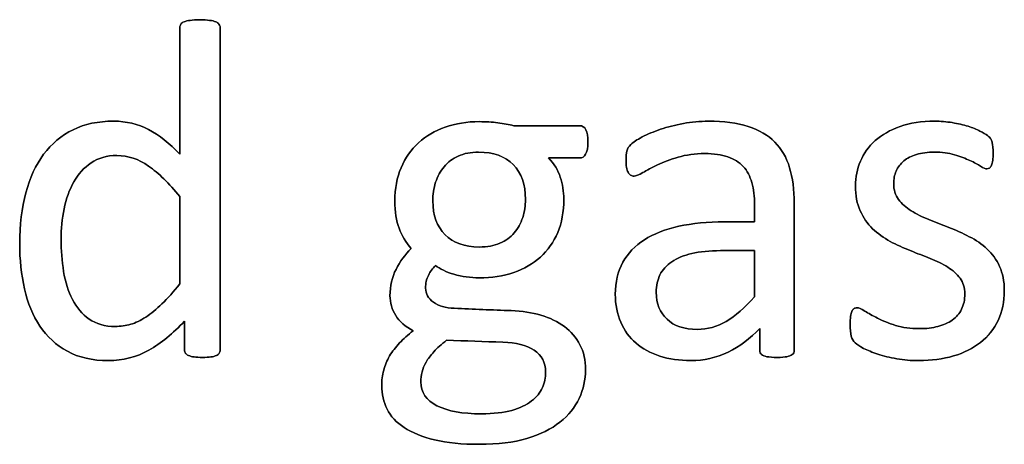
# Model space of a CAD drawing. Header units: inches. Extents: x 0 to 17820, y -10 to 12600.
# Tile 324 of 339: x 10974 to 11287, y 11338 to 11473. Entities that reach past the tile are written whole.
import ezdxf

# ---------------------------------------------------------------- set-up
doc = ezdxf.new("R2010")
doc.units = ezdxf.units.IN
doc.layers.add('1', color=7, linetype='Continuous', true_color=0xffffff)
doc.layers.add('254', color=7, linetype='Continuous', true_color=0xffffff)

msp = doc.modelspace()

# ---------------------------------------------------------------- linework, layer by layer
at = {"layer": '1', "color": 2, "linetype": 'Continuous', "lineweight": 25}
for points, knots in [([(11037.393, 11367.21), (11037.583, 11367.517), (11037.669, 11367.863), (11037.669, 11402.447), (11037.669, 11436.597), (11037.669, 11471.123), (11037.554, 11471.469), (11037.323, 11471.787), (11037.092, 11472.133), (11036.746, 11472.393), (11035.823, 11472.739), (11035.188, 11472.912), (11033.543, 11473.139), (11032.476, 11473.229), (11029.966, 11473.229), (11028.956, 11473.143), (11027.37, 11472.908), (11026.706, 11472.739), (11026.215, 11472.566), (11025.696, 11472.393), (11025.35, 11472.133), (11025.177, 11471.787), (11024.975, 11471.469), (11024.888, 11471.123), (11024.888, 11457.342), (11024.888, 11443.935), (11024.888, 11430.529), (11021.599, 11433.962), (11018.281, 11436.559), (11011.553, 11440.097), (11007.866, 11440.973), (10998.95, 11440.973), (10994.651, 11440.079), (10987.208, 11436.443), (10984.092, 11433.818), (10979.072, 11427.067), (10977.167, 11422.97), (10974.626, 11413.384), (10973.965, 11407.996), (10973.965, 11397.032), (10974.484, 11392.243), (10976.511, 11383.15), (10978.148, 11379.231), (10982.627, 11372.513), (10985.534, 11369.825), (10992.724, 11365.882), (10997.046, 11364.891), (11006.798, 11364.891), (11011.097, 11365.988), (11018.932, 11370.424), (11022.724, 11373.489), (11026.359, 11377.442), (11026.359, 11374.393), (11026.359, 11371.344), (11026.359, 11367.863), (11026.446, 11367.517), (11026.677, 11367.199), (11026.879, 11366.911), (11027.196, 11366.651), (11028.119, 11366.305), (11028.725, 11366.161), (11029.447, 11366.045), (11030.139, 11365.959), (11031.062, 11365.901), (11033.14, 11365.901), (11034.034, 11365.959), (11034.755, 11366.045), (11035.448, 11366.161), (11036.025, 11366.305), (11036.486, 11366.478), (11036.919, 11366.651), (11037.208, 11366.911), (11037.393, 11367.21)], [0, 0, 0, 0, 0.003963, 0.003963, 0.3166858, 0.3166858, 0.3201204, 0.3201204, 0.3201204, 0.3241569, 0.3241569, 0.3281934, 0.3281934, 0.3320933, 0.3320933, 0.3359046, 0.3359046, 0.3398541, 0.3398541, 0.3398541, 0.3437515, 0.3437515, 0.3437515, 0.3469479, 0.3469479, 0.4611976, 0.4611976, 0.4611976, 0.4980481, 0.4980481, 0.5352785, 0.5352785, 0.5802209, 0.5802209, 0.6251633, 0.6251633, 0.6701058, 0.6701058, 0.715116, 0.715116, 0.7531343, 0.7531343, 0.7914351, 0.7914351, 0.8293583, 0.8293583, 0.8676457, 0.8676457, 0.9028876, 0.9028876, 0.9380188, 0.9380188, 0.9380188, 0.9648678, 0.9648678, 0.9686792, 0.9686792, 0.9686792, 0.97231, 0.97231, 0.9759409, 0.9759409, 0.9759409, 0.9838227, 0.9838227, 0.9912785, 0.9912785, 0.9912785, 0.9965158, 0.9965158, 0.9965158, 1, 1, 1, 1]), ([(11153.878, 11430.475), (11154.374, 11431.279), (11154.605, 11432.577), (11154.605, 11436.126), (11154.403, 11437.396), (11153.971, 11438.261), (11153.509, 11439.098), (11152.874, 11439.531), (11145.027, 11439.531), (11138.044, 11439.531), (11131.062, 11439.531), (11129.475, 11439.935), (11127.773, 11440.252), (11124.138, 11440.713), (11122.176, 11440.829), (11116.175, 11440.829), (11112.568, 11440.252), (11105.958, 11437.953), (11103.105, 11436.299), (11098.415, 11431.957), (11096.556, 11429.346), (11095.228, 11426.201), (11093.872, 11423.085), (11093.209, 11419.536), (11093.209, 11412.208), (11093.67, 11409.323), (11095.507, 11404.559), (11096.786, 11402.427), (11098.373, 11400.523), (11096.469, 11398.561), (11094.882, 11396.368), (11093.613, 11393.887), (11092.314, 11391.435), (11091.68, 11388.636), (11091.68, 11383.27), (11092.286, 11381.164), (11094.688, 11377.274), (11096.556, 11375.653), (11099.066, 11374.355), (11097.421, 11373.085), (11095.979, 11371.787), (11094.709, 11370.488), (11093.469, 11369.161), (11092.401, 11367.805), (11090.728, 11364.92), (11090.093, 11363.42), (11089.689, 11361.833), (11089.256, 11360.217), (11089.054, 11358.602), (11089.054, 11354.216), (11089.631, 11351.764), (11091.893, 11347.182), (11093.699, 11345.243), (11098.72, 11341.954), (11101.951, 11340.656), (11109.799, 11338.752), (11114.559, 11338.29), (11125.927, 11338.29), (11130.976, 11338.896), (11139.485, 11341.443), (11142.978, 11343.137), (11148.446, 11347.511), (11150.508, 11350.033), (11153.174, 11355.769), (11153.855, 11358.804), (11153.855, 11365.007), (11153.249, 11367.661), (11150.883, 11372.22), (11149.239, 11374.153), (11145.066, 11377.282), (11142.545, 11378.48), (11136.806, 11380.162), (11133.659, 11380.644), (11124.194, 11380.962), (11118.166, 11381.26), (11109.366, 11381.625), (11107.144, 11382.26), (11103.836, 11384.64), (11102.99, 11386.097), (11102.99, 11389.444), (11103.278, 11390.8), (11103.884, 11391.983), (11104.461, 11393.166), (11105.211, 11394.205), (11106.134, 11395.128), (11107.519, 11394.003), (11109.481, 11393.079), (11114.559, 11391.579), (11117.242, 11391.204), (11124.08, 11391.204), (11127.715, 11391.781), (11134.268, 11394.023), (11137.121, 11395.647), (11141.869, 11399.932), (11143.699, 11402.514), (11146.281, 11408.653), (11146.931, 11412.208), (11146.931, 11418.613), (11146.556, 11420.95), (11145.113, 11425.393), (11143.872, 11427.442), (11142.084, 11429.288), (11145.392, 11429.288), (11148.7, 11429.288), (11152.759, 11429.288), (11153.393, 11429.692), (11153.878, 11430.475)], [0, 0, 0, 0, 0.0121239, 0.0121239, 0.0240522, 0.0240522, 0.0240522, 0.0314841, 0.0314841, 0.0914348, 0.0914348, 0.0914348, 0.1065725, 0.1065725, 0.1217101, 0.1217101, 0.1497044, 0.1497044, 0.1774817, 0.1774817, 0.205444, 0.205444, 0.205444, 0.2359314, 0.2359314, 0.2623837, 0.2623837, 0.2885587, 0.2885587, 0.2885587, 0.3121371, 0.3121371, 0.3121371, 0.3370868, 0.3370868, 0.355106, 0.355106, 0.372815, 0.372815, 0.372815, 0.3893631, 0.3893631, 0.3893631, 0.404121, 0.404121, 0.418879, 0.418879, 0.418879, 0.4330679, 0.4330679, 0.4554334, 0.4554334, 0.4780269, 0.4780269, 0.5006203, 0.5006203, 0.5232138, 0.5232138, 0.546506, 0.546506, 0.5699436, 0.5699436, 0.5932615, 0.5932615, 0.6167731, 0.6167731, 0.6392161, 0.6392161, 0.6616591, 0.6616591, 0.6843021, 0.6843021, 0.7071558, 0.7071558, 0.7473056, 0.7473056, 0.7657478, 0.7657478, 0.7844038, 0.7844038, 0.8000986, 0.8000986, 0.8000986, 0.8102039, 0.8102039, 0.8102039, 0.8272615, 0.8272615, 0.8443191, 0.8443191, 0.8685131, 0.8685131, 0.8925172, 0.8925172, 0.916683, 0.916683, 0.9405765, 0.9405765, 0.9548439, 0.9548439, 0.9691112, 0.9691112, 0.9691112, 0.9942907, 0.9942907, 1, 1, 1, 1]), ([(11219.574, 11366.831), (11219.983, 11367.142), (11220.185, 11367.603), (11220.185, 11383.779), (11220.185, 11399.35), (11220.185, 11419.219), (11219.695, 11422.97), (11217.733, 11429.432), (11216.175, 11432.145), (11214.04, 11434.337), (11211.876, 11436.501), (11209.048, 11438.175), (11202.066, 11440.425), (11197.854, 11440.973), (11190.208, 11440.973), (11187.554, 11440.742), (11182.333, 11439.756), (11179.908, 11439.156), (11175.523, 11437.655), (11173.561, 11436.847), (11170.179, 11435.07), (11168.973, 11434.28), (11168.281, 11433.587), (11167.589, 11432.924), (11167.156, 11432.231), (11166.81, 11430.731), (11166.723, 11429.721), (11166.723, 11427.673), (11166.752, 11426.98), (11166.978, 11425.681), (11167.127, 11425.162), (11167.589, 11424.355), (11167.877, 11424.037), (11168.166, 11423.835), (11168.483, 11423.633), (11168.829, 11423.518), (11169.868, 11423.518), (11170.791, 11423.893), (11173.33, 11425.393), (11174.888, 11426.201), (11178.639, 11427.99), (11180.803, 11428.827), (11185.8, 11430.279), (11188.593, 11430.673), (11194.651, 11430.673), (11197.104, 11430.327), (11201.111, 11428.933), (11202.73, 11427.932), (11205.241, 11425.192), (11206.163, 11423.489), (11206.711, 11421.441), (11207.288, 11419.392), (11207.577, 11417.026), (11207.577, 11412.573), (11207.577, 11410.775), (11207.577, 11408.977), (11204.394, 11408.977), (11201.21, 11408.977), (11192.632, 11408.977), (11187.785, 11408.515), (11179.187, 11406.611), (11175.523, 11405.197), (11169.579, 11401.389), (11167.3, 11398.994), (11164.114, 11393.259), (11163.318, 11389.877), (11163.318, 11382.635), (11163.896, 11379.663), (11166.214, 11374.446), (11167.819, 11372.22), (11171.974, 11368.642), (11174.484, 11367.257), (11177.456, 11366.334), (11180.399, 11365.382), (11183.688, 11364.891), (11191.478, 11364.891), (11195.43, 11365.786), (11202.84, 11369.404), (11206.221, 11371.902), (11209.25, 11375.134), (11209.25, 11372.825), (11209.25, 11370.517), (11209.25, 11367.603), (11209.424, 11367.142), (11209.799, 11366.824), (11210.145, 11366.507), (11210.722, 11366.276), (11212.31, 11365.993), (11213.376, 11365.901), (11216.117, 11365.901), (11217.156, 11365.988), (11218.598, 11366.276), (11219.147, 11366.507), (11219.574, 11366.831)], [0, 0, 0, 0, 0.0062907, 0.0062907, 0.1679526, 0.1679526, 0.2125868, 0.2125868, 0.257221, 0.257221, 0.257221, 0.2941122, 0.2941122, 0.3310034, 0.3310034, 0.3506219, 0.3506219, 0.3704508, 0.3704508, 0.3902798, 0.3902798, 0.4098458, 0.4098458, 0.4098458, 0.4185611, 0.4185611, 0.4272765, 0.4272765, 0.4326245, 0.4326245, 0.437747, 0.437747, 0.4428695, 0.4428695, 0.4428695, 0.4468565, 0.4468565, 0.4524383, 0.4524383, 0.4580201, 0.4580201, 0.463602, 0.463602, 0.4692612, 0.4692612, 0.474606, 0.474606, 0.48002, 0.48002, 0.4853165, 0.4853165, 0.4853165, 0.5053782, 0.5053782, 0.5189706, 0.5189706, 0.5189706, 0.5457097, 0.5457097, 0.5910288, 0.5910288, 0.6363479, 0.6363479, 0.681667, 0.681667, 0.7273363, 0.7273363, 0.766578, 0.766578, 0.8061842, 0.8061842, 0.8457904, 0.8457904, 0.8457904, 0.877393, 0.877393, 0.9135102, 0.9135102, 0.9492912, 0.9492912, 0.9492912, 0.9709919, 0.9709919, 0.9766884, 0.9766884, 0.9766884, 0.9826091, 0.9826091, 0.988325, 0.988325, 0.9941625, 0.9941625, 1, 1, 1, 1]), ([(11285.003, 11377.678), (11286.313, 11380.442), (11286.977, 11383.587), (11286.977, 11390.108), (11286.458, 11392.675), (11284.48, 11396.98), (11283.14, 11398.821), (11281.495, 11400.35), (11279.851, 11401.908), (11277.975, 11403.206), (11275.84, 11404.274), (11273.734, 11405.37), (11271.57, 11406.351), (11267.21, 11408.072), (11265.05, 11408.919), (11262.972, 11409.756), (11260.866, 11410.563), (11258.991, 11411.487), (11257.346, 11412.525), (11255.702, 11413.535), (11254.374, 11414.747), (11253.336, 11416.103), (11252.326, 11417.459), (11251.807, 11419.132), (11251.807, 11422.566), (11252.066, 11423.893), (11253.163, 11426.374), (11253.942, 11427.442), (11255.009, 11428.336), (11256.048, 11429.231), (11257.404, 11429.923), (11260.693, 11430.904), (11262.568, 11431.135), (11267.156, 11431.135), (11269.291, 11430.846), (11271.166, 11430.298), (11273.013, 11429.721), (11274.657, 11429.115), (11277.427, 11427.846), (11278.552, 11427.24), (11279.418, 11426.663), (11280.312, 11426.115), (11280.976, 11425.826), (11281.726, 11425.826), (11282.014, 11425.913), (11282.274, 11426.086), (11282.534, 11426.288), (11282.736, 11426.576), (11282.938, 11426.98), (11283.111, 11427.384), (11283.226, 11427.932), (11283.399, 11429.202), (11283.428, 11429.952), (11283.428, 11431.654), (11283.399, 11432.347), (11283.222, 11433.471), (11283.168, 11433.933), (11283.082, 11434.337), (11282.995, 11434.712), (11282.88, 11435.059), (11282.707, 11435.376), (11282.505, 11435.664), (11282.159, 11436.04), (11281.61, 11436.443), (11281.091, 11436.847), (11280.283, 11437.338), (11279.245, 11437.857), (11278.177, 11438.405), (11276.908, 11438.896), (11273.938, 11439.827), (11272.263, 11440.223), (11270.416, 11440.512), (11268.569, 11440.829), (11266.723, 11440.973), (11260.693, 11440.973), (11257, 11440.425), (11250.685, 11438.165), (11248.056, 11436.674), (11243.844, 11432.924), (11242.286, 11430.731), (11241.218, 11428.25), (11240.179, 11425.768), (11239.66, 11423.172), (11239.66, 11417.372), (11240.151, 11414.718), (11241.16, 11412.525), (11242.141, 11410.304), (11243.469, 11408.428), (11245.113, 11406.813), (11246.758, 11405.226), (11248.604, 11403.899), (11250.681, 11402.774), (11252.759, 11401.677), (11254.894, 11400.696), (11259.254, 11398.975), (11261.385, 11398.128), (11263.434, 11397.321), (11265.482, 11396.542), (11267.329, 11395.618), (11268.973, 11394.608), (11270.589, 11393.57), (11271.916, 11392.387), (11273.936, 11389.733), (11274.426, 11388.088), (11274.426, 11384.222), (11274.08, 11382.606), (11272.695, 11379.836), (11271.714, 11378.682), (11270.416, 11377.788), (11269.147, 11376.894), (11267.617, 11376.201), (11264.155, 11375.278), (11262.193, 11375.047), (11257.173, 11375.047), (11254.634, 11375.393), (11250.217, 11376.77), (11248.316, 11377.528), (11246.7, 11378.365), (11245.084, 11379.173), (11243.728, 11379.952), (11242.603, 11380.644), (11241.507, 11381.337), (11240.67, 11381.683), (11239.747, 11381.683), (11239.429, 11381.568), (11239.141, 11381.394), (11238.881, 11381.221), (11238.65, 11380.933), (11238.506, 11380.529), (11238.333, 11380.096), (11238.218, 11379.577), (11238.102, 11378.913), (11238.016, 11378.221), (11237.958, 11377.413), (11237.958, 11374.845), (11238.073, 11373.604), (11238.593, 11371.758), (11238.996, 11371.037), (11240.151, 11369.998), (11241.045, 11369.421), (11242.257, 11368.786), (11243.497, 11368.151), (11244.998, 11367.517), (11246.758, 11366.94), (11248.546, 11366.334), (11250.537, 11365.872), (11252.759, 11365.468), (11255.009, 11365.093), (11257.346, 11364.891), (11263.809, 11364.891), (11267.473, 11365.382), (11274.14, 11367.336), (11277.023, 11368.757), (11281.83, 11372.58), (11283.688, 11374.903), (11285.003, 11377.678)], [0, 0, 0, 0, 0.0265971, 0.0265971, 0.0488695, 0.0488695, 0.071505, 0.071505, 0.071505, 0.0916763, 0.0916763, 0.0916763, 0.1124207, 0.1124207, 0.1329291, 0.1329291, 0.1329291, 0.1513232, 0.1513232, 0.1513232, 0.1671509, 0.1671509, 0.1671509, 0.1827935, 0.1827935, 0.1941287, 0.1941287, 0.2054639, 0.2054639, 0.2054639, 0.2187849, 0.2187849, 0.232106, 0.232106, 0.2470255, 0.2470255, 0.2470255, 0.2617411, 0.2617411, 0.2764567, 0.2764567, 0.2764567, 0.2827861, 0.2827861, 0.2867419, 0.2867419, 0.2867419, 0.2899769, 0.2899769, 0.2899769, 0.2946866, 0.2946866, 0.2993962, 0.2993962, 0.3039489, 0.3039489, 0.3087355, 0.3087355, 0.3087355, 0.3118991, 0.3118991, 0.3118991, 0.3162873, 0.3162873, 0.3162873, 0.3241694, 0.3241694, 0.3241694, 0.3358727, 0.3358727, 0.3477852, 0.3477852, 0.3477852, 0.3635516, 0.3635516, 0.3992722, 0.3992722, 0.4352836, 0.4352836, 0.4712949, 0.4712949, 0.4712949, 0.4954133, 0.4954133, 0.5223243, 0.5223243, 0.5223243, 0.5434303, 0.5434303, 0.5434303, 0.5642681, 0.5642681, 0.5642681, 0.5855645, 0.5855645, 0.6066186, 0.6066186, 0.6066186, 0.6252846, 0.6252846, 0.6252846, 0.6414191, 0.6414191, 0.6575536, 0.6575536, 0.6732136, 0.6732136, 0.6888736, 0.6888736, 0.6888736, 0.7040281, 0.7040281, 0.7191826, 0.7191826, 0.7391866, 0.7391866, 0.7589539, 0.7589539, 0.7589539, 0.7730817, 0.7730817, 0.7730817, 0.7812698, 0.7812698, 0.7868722, 0.7868722, 0.7868722, 0.7901715, 0.7901715, 0.7901715, 0.7952132, 0.7952132, 0.7952132, 0.802729, 0.802729, 0.8148868, 0.8148868, 0.8270447, 0.8270447, 0.8392026, 0.8392026, 0.8392026, 0.8540559, 0.8540559, 0.8540559, 0.8729189, 0.8729189, 0.8729189, 0.8944875, 0.8944875, 0.9297587, 0.9297587, 0.9647499, 0.9647499, 1, 1, 1, 1]), ([(11014.927, 11426.711), (11018.137, 11424.47), (11021.455, 11421.239), (11024.888, 11416.997), (11024.888, 11407.765), (11024.888, 11398.532), (11024.888, 11389.3), (11022.897, 11386.761), (11020.993, 11384.655), (11017.401, 11381.236), (11015.684, 11379.808), (11012.395, 11377.673), (11010.808, 11376.894), (11007.666, 11375.962), (11006.048, 11375.739), (11001.028, 11375.739), (10998.258, 11376.518), (10993.847, 11379.669), (10992.084, 11381.741), (10989.39, 11386.899), (10988.477, 11389.877), (10987.385, 11396.542), (10987.121, 11399.946), (10987.121, 11406.726), (10987.439, 11409.958), (10988.709, 11416.311), (10989.747, 11419.161), (10992.574, 11424.181), (10994.392, 11426.201), (10998.917, 11429.294), (11001.662, 11430.067), (11008.385, 11430.067), (11011.732, 11428.942), (11014.927, 11426.711)], [0, 0, 0, 0, 0.0630947, 0.0630947, 0.0630947, 0.1882959, 0.1882959, 0.1882959, 0.2268431, 0.2268431, 0.2657022, 0.2657022, 0.3045613, 0.3045613, 0.3440824, 0.3440824, 0.421115, 0.421115, 0.4970123, 0.4970123, 0.5719016, 0.5719016, 0.6461622, 0.6461622, 0.7161268, 0.7161268, 0.7862164, 0.7862164, 0.8563059, 0.8563059, 0.9253778, 0.9253778, 1, 1, 1, 1]), ([(11130.875, 11427.168), (11133.457, 11424.528), (11134.755, 11420.864), (11134.755, 11414.141), (11134.467, 11412.208), (11133.89, 11410.362), (11133.284, 11408.515), (11132.389, 11406.899), (11131.178, 11405.486), (11129.995, 11404.072), (11128.466, 11402.975), (11126.619, 11402.168), (11124.773, 11401.389), (11122.58, 11400.985), (11115.396, 11400.985), (11111.76, 11402.283), (11109.193, 11404.909), (11106.596, 11407.505), (11105.298, 11411.112), (11105.298, 11417.719), (11105.586, 11419.681), (11106.192, 11421.556), (11106.769, 11423.431), (11107.664, 11425.076), (11110.087, 11427.961), (11111.587, 11429.086), (11113.405, 11429.894), (11115.223, 11430.731), (11117.387, 11431.135), (11124.599, 11431.135), (11128.293, 11429.808), (11130.875, 11427.168)], [0, 0, 0, 0, 0.1304447, 0.1304447, 0.1853269, 0.1853269, 0.1853269, 0.2435691, 0.2435691, 0.2435691, 0.3025733, 0.3025733, 0.3025733, 0.3720525, 0.3720525, 0.5014275, 0.5014275, 0.5014275, 0.6248572, 0.6248572, 0.6803225, 0.6803225, 0.6803225, 0.7393206, 0.7393206, 0.7983187, 0.7983187, 0.7983187, 0.8668903, 0.8668903, 1, 1, 1, 1]), ([(11196.729, 11399.831), (11200.345, 11399.831), (11203.961, 11399.831), (11207.577, 11399.831), (11207.577, 11394.935), (11207.577, 11390.04), (11207.577, 11385.145), (11204.432, 11381.654), (11201.46, 11379.057), (11195.76, 11375.66), (11192.661, 11374.816), (11185.217, 11374.816), (11182.043, 11375.884), (11177.485, 11380.154), (11176.331, 11383.01), (11176.331, 11388.694), (11176.735, 11390.569), (11177.514, 11392.185), (11178.321, 11393.772), (11179.562, 11395.157), (11182.947, 11397.451), (11185.073, 11398.359), (11187.64, 11398.936), (11190.208, 11399.542), (11193.238, 11399.831), (11196.729, 11399.831)], [0, 0, 0, 0, 0.0969812, 0.0969812, 0.0969812, 0.228267, 0.228267, 0.228267, 0.334882, 0.334882, 0.4410263, 0.4410263, 0.5730145, 0.5730145, 0.7050027, 0.7050027, 0.7827055, 0.7827055, 0.7827055, 0.8432978, 0.8432978, 0.9031884, 0.9031884, 0.9031884, 1, 1, 1, 1]), ([(11137.492, 11368.174), (11139.92, 11366.565), (11141.16, 11364.256), (11141.16, 11359.525), (11140.814, 11357.88), (11139.419, 11354.682), (11138.275, 11353.293), (11135.102, 11350.812), (11132.995, 11349.831), (11130.428, 11349.08), (11127.831, 11348.359), (11124.599, 11347.984), (11114.703, 11347.984), (11110.001, 11348.821), (11103.226, 11352.265), (11101.518, 11354.793), (11101.518, 11359.207), (11101.634, 11360.246), (11102.089, 11362.296), (11102.528, 11363.333), (11103.134, 11364.401), (11103.769, 11365.439), (11104.605, 11366.565), (11106.683, 11368.873), (11108.039, 11370.085), (11109.683, 11371.354), (11115.655, 11371.152), (11121.628, 11370.95), (11131.754, 11370.608), (11135.044, 11369.796), (11137.492, 11368.174)], [0, 0, 0, 0, 0.0772164, 0.0772164, 0.1229465, 0.1229465, 0.1693761, 0.1693761, 0.2158056, 0.2158056, 0.2158056, 0.2974508, 0.2974508, 0.4263641, 0.4263641, 0.5539687, 0.5539687, 0.5946702, 0.5946702, 0.634295, 0.634295, 0.634295, 0.6741618, 0.6741618, 0.7140285, 0.7140285, 0.7140285, 0.8826912, 0.8826912, 1, 1, 1, 1])]:
    msp.add_open_spline(points, degree=3, knots=knots, dxfattribs=at)
at = {"layer": '254', "color": 2, "linetype": 'Continuous', "lineweight": 25}
for points in [[(11026.215, 11472.566), (11025.696, 11472.393), (11025.35, 11472.133), (11025.177, 11471.787)], [(11281.61, 11436.443), (11281.091, 11436.847), (11280.283, 11437.338), (11279.245, 11437.857)], [(11282.707, 11435.376), (11282.505, 11435.664), (11282.159, 11436.04), (11281.61, 11436.443)], [(11283.082, 11434.337), (11282.995, 11434.712), (11282.88, 11435.059), (11282.707, 11435.376)], [(11014.934, 11426.72), (11018.137, 11424.47), (11021.455, 11421.239), (11024.888, 11416.997)], [(11282.274, 11426.086), (11282.534, 11426.288), (11282.736, 11426.576), (11282.938, 11426.98)], [(11024.888, 11416.997), (11024.888, 11407.765), (11024.888, 11398.532), (11024.888, 11389.3)], [(11257.346, 11412.525), (11255.702, 11413.535), (11254.374, 11414.747), (11253.336, 11416.103)], [(11241.16, 11412.525), (11242.141, 11410.304), (11243.469, 11408.428), (11245.113, 11406.813)], [(11262.972, 11409.756), (11260.866, 11410.563), (11258.991, 11411.487), (11257.346, 11412.525)], [(11133.89, 11410.362), (11133.284, 11408.515), (11132.389, 11406.899), (11131.178, 11405.486)], [(11245.113, 11406.813), (11246.758, 11405.226), (11248.604, 11403.899), (11250.681, 11402.774)], [(11131.178, 11405.486), (11129.995, 11404.072), (11128.466, 11402.975), (11126.619, 11402.168)], [(11281.495, 11400.35), (11279.851, 11401.908), (11277.975, 11403.206), (11275.84, 11404.274)], [(11098.373, 11400.523), (11096.469, 11398.561), (11094.882, 11396.368), (11093.613, 11393.887)], [(11187.64, 11398.936), (11190.208, 11399.542), (11193.238, 11399.831), (11196.729, 11399.831)], [(11196.729, 11399.831), (11200.345, 11399.831), (11203.961, 11399.831), (11207.577, 11399.831)], [(11207.577, 11399.831), (11207.577, 11394.935), (11207.577, 11390.04), (11207.577, 11385.145)], [(11263.434, 11397.321), (11265.482, 11396.542), (11267.329, 11395.618), (11268.973, 11394.608)], [(11103.884, 11391.983), (11104.461, 11393.166), (11105.211, 11394.205), (11106.134, 11395.128)], [(11239.141, 11381.394), (11238.881, 11381.221), (11238.65, 11380.933), (11238.506, 11380.529)], [(11238.506, 11380.529), (11238.333, 11380.096), (11238.218, 11379.577), (11238.102, 11378.913)], [(11246.7, 11378.365), (11245.084, 11379.173), (11243.728, 11379.952), (11242.603, 11380.644)], [(11099.066, 11374.355), (11097.421, 11373.085), (11095.979, 11371.787), (11094.709, 11370.488)], [(11242.257, 11368.786), (11243.497, 11368.151), (11244.998, 11367.517), (11246.758, 11366.94)], [(11034.755, 11366.045), (11035.448, 11366.161), (11036.025, 11366.305), (11036.486, 11366.478)], [(11036.486, 11366.478), (11036.919, 11366.651), (11037.208, 11366.911), (11037.41, 11367.199)], [(11246.758, 11366.94), (11248.546, 11366.334), (11250.537, 11365.872), (11252.759, 11365.468)]]:
    msp.add_open_spline(points, degree=3, dxfattribs=at)
for points, knots in [([(11037.323, 11471.787), (11037.092, 11472.133), (11036.746, 11472.393), (11035.823, 11472.739), (11035.188, 11472.912), (11033.543, 11473.139), (11032.476, 11473.229), (11029.966, 11473.229), (11028.956, 11473.143), (11027.37, 11472.908), (11026.706, 11472.739), (11026.215, 11472.566)], [0, 0, 0, 0, 0.2045478, 0.2045478, 0.4090956, 0.4090956, 0.606724, 0.606724, 0.7998609, 0.7998609, 1, 1, 1, 1]), ([(11025.177, 11471.787), (11024.975, 11471.469), (11024.888, 11471.123), (11024.888, 11457.342), (11024.888, 11443.935), (11024.888, 11430.529)], [0, 0, 0, 0, 0.0272156, 0.0272156, 1, 1, 1, 1]), ([(11037.41, 11367.199), (11037.583, 11367.517), (11037.669, 11367.863), (11037.669, 11402.447), (11037.669, 11436.597), (11037.669, 11471.123), (11037.554, 11471.469), (11037.323, 11471.787)], [0, 0, 0, 0, 0.0123796, 0.0123796, 0.989271, 0.989271, 1, 1, 1, 1]), ([(11024.888, 11430.529), (11021.599, 11433.962), (11018.281, 11436.559), (11011.553, 11440.097), (11007.866, 11440.973), (10998.95, 11440.973), (10994.651, 11440.079), (10987.208, 11436.443), (10984.092, 11433.818), (10979.072, 11427.067), (10977.167, 11422.97), (10974.626, 11413.384), (10973.965, 11407.996), (10973.965, 11397.032), (10974.484, 11392.243), (10976.511, 11383.15), (10978.148, 11379.231), (10982.627, 11372.513), (10985.534, 11369.825), (10992.724, 11365.882), (10997.046, 11364.891), (11006.798, 11364.891), (11011.097, 11365.988), (11018.932, 11370.424), (11022.724, 11373.489), (11026.359, 11377.442)], [0, 0, 0, 0, 0.0772837, 0.0772837, 0.1553641, 0.1553641, 0.2496184, 0.2496184, 0.3438726, 0.3438726, 0.4381268, 0.4381268, 0.5325232, 0.5325232, 0.612256, 0.612256, 0.6925814, 0.6925814, 0.7721148, 0.7721148, 0.852412, 0.852412, 0.9263219, 0.9263219, 1, 1, 1, 1]), ([(11131.062, 11439.531), (11129.475, 11439.935), (11127.773, 11440.252), (11124.138, 11440.713), (11122.176, 11440.829), (11116.175, 11440.829), (11112.568, 11440.252), (11105.958, 11437.953), (11103.105, 11436.299), (11098.415, 11431.957), (11096.556, 11429.346), (11095.228, 11426.201)], [0, 0, 0, 0, 0.1327757, 0.1327757, 0.2655514, 0.2655514, 0.5110954, 0.5110954, 0.7547357, 0.7547357, 1, 1, 1, 1]), ([(11214.04, 11434.337), (11211.876, 11436.501), (11209.048, 11438.175), (11202.066, 11440.425), (11197.854, 11440.973), (11190.208, 11440.973), (11187.554, 11440.742), (11182.333, 11439.756), (11179.908, 11439.156), (11175.523, 11437.655), (11173.561, 11436.847), (11170.179, 11435.07), (11168.973, 11434.28), (11168.281, 11433.587)], [0, 0, 0, 0, 0.2417117, 0.2417117, 0.4834233, 0.4834233, 0.6119636, 0.6119636, 0.7418832, 0.7418832, 0.8718028, 0.8718028, 1, 1, 1, 1]), ([(11270.416, 11440.512), (11268.569, 11440.829), (11266.723, 11440.973), (11260.693, 11440.973), (11257, 11440.425), (11250.685, 11438.165), (11248.056, 11436.674), (11243.844, 11432.924), (11242.286, 11430.731), (11241.218, 11428.25)], [0, 0, 0, 0, 0.1276528, 0.1276528, 0.4168663, 0.4168663, 0.7084331, 0.7084331, 1, 1, 1, 1]), ([(11153.971, 11438.261), (11153.509, 11439.098), (11152.874, 11439.531), (11145.027, 11439.531), (11138.044, 11439.531), (11131.062, 11439.531)], [0, 0, 0, 0, 0.1102941, 0.1102941, 1, 1, 1, 1]), ([(11153.884, 11430.471), (11154.374, 11431.279), (11154.605, 11432.577), (11154.605, 11436.126), (11154.403, 11437.396), (11153.971, 11438.261)], [0, 0, 0, 0, 0.504065, 0.504065, 1, 1, 1, 1]), ([(11279.245, 11437.857), (11278.177, 11438.405), (11276.908, 11438.896), (11273.938, 11439.827), (11272.263, 11440.223), (11270.416, 11440.512)], [0, 0, 0, 0, 0.495573, 0.495573, 1, 1, 1, 1]), ([(11219.579, 11366.824), (11219.983, 11367.142), (11220.185, 11367.603), (11220.185, 11383.779), (11220.185, 11399.35), (11220.185, 11419.219), (11219.695, 11422.97), (11217.733, 11429.432), (11216.175, 11432.145), (11214.04, 11434.337)], [0, 0, 0, 0, 0.0244565, 0.0244565, 0.6529503, 0.6529503, 0.8264752, 0.8264752, 1, 1, 1, 1]), ([(11282.938, 11426.98), (11283.111, 11427.384), (11283.226, 11427.932), (11283.399, 11429.202), (11283.428, 11429.952), (11283.428, 11431.654), (11283.399, 11432.347), (11283.222, 11433.471), (11283.168, 11433.933), (11283.082, 11434.337)], [0, 0, 0, 0, 0.2510668, 0.2510668, 0.5021337, 0.5021337, 0.7448316, 0.7448316, 1, 1, 1, 1]), ([(11168.281, 11433.587), (11167.589, 11432.924), (11167.156, 11432.231), (11166.81, 11430.731), (11166.723, 11429.721), (11166.723, 11427.673), (11166.752, 11426.98), (11166.978, 11425.681), (11167.127, 11425.162), (11167.589, 11424.355), (11167.877, 11424.037), (11168.166, 11423.835)], [0, 0, 0, 0, 0.2639114, 0.2639114, 0.5278228, 0.5278228, 0.6897684, 0.6897684, 0.8448842, 0.8448842, 1, 1, 1, 1]), ([(11024.888, 11389.3), (11022.897, 11386.761), (11020.993, 11384.655), (11017.401, 11381.236), (11015.684, 11379.808), (11012.395, 11377.673), (11010.808, 11376.894), (11007.666, 11375.962), (11006.048, 11375.739), (11001.028, 11375.739), (10998.258, 11376.518), (10993.847, 11379.669), (10992.084, 11381.741), (10989.39, 11386.899), (10988.477, 11389.877), (10987.385, 11396.542), (10987.121, 11399.946), (10987.121, 11406.726), (10987.439, 11409.958), (10988.709, 11416.311), (10989.747, 11419.161), (10992.574, 11424.181), (10994.392, 11426.201), (10998.917, 11429.294), (11001.662, 11430.067), (11008.385, 11430.067), (11011.732, 11428.942), (11014.934, 11426.72)], [0, 0, 0, 0, 0.0474893, 0.0474893, 0.0953627, 0.0953627, 0.1432362, 0.1432362, 0.1919252, 0.1919252, 0.2868276, 0.2868276, 0.3803312, 0.3803312, 0.472593, 0.472593, 0.5640804, 0.5640804, 0.650275, 0.650275, 0.7366237, 0.7366237, 0.8229724, 0.8229724, 0.9080672, 0.9080672, 1, 1, 1, 1]), ([(11106.134, 11395.128), (11107.519, 11394.003), (11109.481, 11393.079), (11114.559, 11391.579), (11117.242, 11391.204), (11124.08, 11391.204), (11127.715, 11391.781), (11134.268, 11394.023), (11137.121, 11395.647), (11141.869, 11399.932), (11143.699, 11402.514), (11146.281, 11408.653), (11146.931, 11412.208), (11146.931, 11418.613), (11146.556, 11420.95), (11145.113, 11425.393), (11143.872, 11427.442), (11142.084, 11429.288)], [0, 0, 0, 0, 0.1073432, 0.1073432, 0.2146864, 0.2146864, 0.3669386, 0.3669386, 0.5179956, 0.5179956, 0.6700708, 0.6700708, 0.820432, 0.820432, 0.910216, 0.910216, 1, 1, 1, 1]), ([(11106.192, 11421.556), (11106.769, 11423.431), (11107.664, 11425.076), (11110.087, 11427.961), (11111.587, 11429.086), (11113.405, 11429.894)], [0, 0, 0, 0, 0.5, 0.5, 1, 1, 1, 1]), ([(11113.405, 11429.894), (11115.223, 11430.731), (11117.387, 11431.135), (11124.599, 11431.135), (11128.293, 11429.808), (11130.889, 11427.182)], [0, 0, 0, 0, 0.34, 0.34, 1, 1, 1, 1]), ([(11142.084, 11429.288), (11145.392, 11429.288), (11148.7, 11429.288), (11152.759, 11429.288), (11153.393, 11429.692), (11153.884, 11430.471)], [0, 0, 0, 0, 0.8151659, 0.8151659, 1, 1, 1, 1]), ([(11168.166, 11423.835), (11168.483, 11423.633), (11168.829, 11423.518), (11169.868, 11423.518), (11170.791, 11423.893), (11173.33, 11425.393), (11174.888, 11426.201), (11178.639, 11427.99), (11180.803, 11428.827), (11185.8, 11430.279), (11188.593, 11430.673), (11194.651, 11430.673), (11197.104, 11430.327), (11201.111, 11428.933), (11202.73, 11427.932), (11205.241, 11425.192), (11206.163, 11423.489), (11206.711, 11421.441)], [0, 0, 0, 0, 0.0939292, 0.0939292, 0.2254301, 0.2254301, 0.3569311, 0.3569311, 0.488432, 0.488432, 0.6217564, 0.6217564, 0.747674, 0.747674, 0.8752207, 0.8752207, 1, 1, 1, 1]), ([(11241.218, 11428.25), (11240.179, 11425.768), (11239.66, 11423.172), (11239.66, 11417.372), (11240.151, 11414.718), (11241.16, 11412.525)], [0, 0, 0, 0, 0.4726368, 0.4726368, 1, 1, 1, 1]), ([(11253.336, 11416.103), (11252.326, 11417.459), (11251.807, 11419.132), (11251.807, 11422.566), (11252.066, 11423.893), (11253.163, 11426.374), (11253.942, 11427.442), (11255.009, 11428.336)], [0, 0, 0, 0, 0.408284, 0.408284, 0.704142, 0.704142, 1, 1, 1, 1]), ([(11255.009, 11428.336), (11256.048, 11429.231), (11257.404, 11429.923), (11260.693, 11430.904), (11262.568, 11431.135), (11267.156, 11431.135), (11269.291, 11430.846), (11271.166, 11430.298)], [0, 0, 0, 0, 0.3205128, 0.3205128, 0.6410256, 0.6410256, 1, 1, 1, 1]), ([(11271.166, 11430.298), (11273.013, 11429.721), (11274.657, 11429.115), (11277.427, 11427.846), (11278.552, 11427.24), (11279.418, 11426.663)], [0, 0, 0, 0, 0.5, 0.5, 1, 1, 1, 1]), ([(11095.228, 11426.201), (11093.872, 11423.085), (11093.209, 11419.536), (11093.209, 11412.208), (11093.67, 11409.323), (11095.507, 11404.559), (11096.786, 11402.427), (11098.373, 11400.523)], [0, 0, 0, 0, 0.3668109, 0.3668109, 0.6850733, 0.6850733, 1, 1, 1, 1]), ([(11130.889, 11427.182), (11133.457, 11424.528), (11134.755, 11420.864), (11134.755, 11414.141), (11134.467, 11412.208), (11133.89, 11410.362)], [0, 0, 0, 0, 0.7038627, 0.7038627, 1, 1, 1, 1]), ([(11279.418, 11426.663), (11280.312, 11426.115), (11280.976, 11425.826), (11281.726, 11425.826), (11282.014, 11425.913), (11282.274, 11426.086)], [0, 0, 0, 0, 0.6153846, 0.6153846, 1, 1, 1, 1]), ([(11109.193, 11404.909), (11106.596, 11407.505), (11105.298, 11411.112), (11105.298, 11417.719), (11105.586, 11419.681), (11106.192, 11421.556)], [0, 0, 0, 0, 0.6899563, 0.6899563, 1, 1, 1, 1]), ([(11206.711, 11421.441), (11207.288, 11419.392), (11207.577, 11417.026), (11207.577, 11412.573), (11207.577, 11410.775), (11207.577, 11408.977)], [0, 0, 0, 0, 0.5961123, 0.5961123, 1, 1, 1, 1]), ([(11275.84, 11404.274), (11273.734, 11405.37), (11271.57, 11406.351), (11267.21, 11408.072), (11265.05, 11408.919), (11262.972, 11409.756)], [0, 0, 0, 0, 0.5028597, 0.5028597, 1, 1, 1, 1]), ([(11207.577, 11408.977), (11204.394, 11408.977), (11201.21, 11408.977), (11192.632, 11408.977), (11187.785, 11408.515), (11179.187, 11406.611), (11175.523, 11405.197), (11169.579, 11401.389), (11167.3, 11398.994), (11164.114, 11393.259), (11163.318, 11389.877), (11163.318, 11382.635), (11163.896, 11379.663), (11166.214, 11374.446), (11167.819, 11372.22), (11171.974, 11368.642), (11174.484, 11367.257), (11177.456, 11366.334)], [0, 0, 0, 0, 0.0818159, 0.0818159, 0.2204828, 0.2204828, 0.3591497, 0.3591497, 0.4978166, 0.4978166, 0.6375551, 0.6375551, 0.7576267, 0.7576267, 0.8788133, 0.8788133, 1, 1, 1, 1]), ([(11126.619, 11402.168), (11124.773, 11401.389), (11122.58, 11400.985), (11115.396, 11400.985), (11111.76, 11402.283), (11109.193, 11404.909)], [0, 0, 0, 0, 0.3493976, 0.3493976, 1, 1, 1, 1]), ([(11250.681, 11402.774), (11252.759, 11401.677), (11254.894, 11400.696), (11259.254, 11398.975), (11261.385, 11398.128), (11263.434, 11397.321)], [0, 0, 0, 0, 0.5028597, 0.5028597, 1, 1, 1, 1]), ([(11285.015, 11377.673), (11286.313, 11380.442), (11286.977, 11383.587), (11286.977, 11390.108), (11286.458, 11392.675), (11284.48, 11396.98), (11283.14, 11398.821), (11281.495, 11400.35)], [0, 0, 0, 0, 0.3719617, 0.3719617, 0.6834419, 0.6834419, 1, 1, 1, 1]), ([(11177.514, 11392.185), (11178.321, 11393.772), (11179.562, 11395.157), (11182.947, 11397.451), (11185.073, 11398.359), (11187.64, 11398.936)], [0, 0, 0, 0, 0.502912, 0.502912, 1, 1, 1, 1]), ([(11093.613, 11393.887), (11092.314, 11391.435), (11091.68, 11388.636), (11091.68, 11383.27), (11092.286, 11381.164), (11094.688, 11377.274), (11096.556, 11375.653), (11099.066, 11374.355)], [0, 0, 0, 0, 0.4111818, 0.4111818, 0.7081465, 0.7081465, 1, 1, 1, 1]), ([(11268.973, 11394.608), (11270.589, 11393.57), (11271.916, 11392.387), (11273.936, 11389.733), (11274.426, 11388.088), (11274.426, 11384.222), (11274.08, 11382.606), (11272.695, 11379.836), (11271.714, 11378.682), (11270.416, 11377.788)], [0, 0, 0, 0, 0.2537313, 0.2537313, 0.5074627, 0.5074627, 0.7537313, 0.7537313, 1, 1, 1, 1]), ([(11089.689, 11361.833), (11089.256, 11360.217), (11089.054, 11358.602), (11089.054, 11354.216), (11089.631, 11351.764), (11091.893, 11347.182), (11093.699, 11345.243), (11098.72, 11341.954), (11101.951, 11340.656), (11109.799, 11338.752), (11114.559, 11338.29), (11125.927, 11338.29), (11130.976, 11338.896), (11139.485, 11341.443), (11142.978, 11343.137), (11148.446, 11347.511), (11150.508, 11350.033), (11153.174, 11355.769), (11153.855, 11358.804), (11153.855, 11365.007), (11153.249, 11367.661), (11150.883, 11372.22), (11149.239, 11374.153), (11145.066, 11377.282), (11142.545, 11378.48), (11136.806, 11380.162), (11133.659, 11380.644), (11124.194, 11380.962), (11118.166, 11381.26), (11109.366, 11381.625), (11107.144, 11382.26), (11103.836, 11384.64), (11102.99, 11386.097), (11102.99, 11389.444), (11103.278, 11390.8), (11103.884, 11391.983)], [0, 0, 0, 0, 0.0372197, 0.0372197, 0.0958881, 0.0958881, 0.1551543, 0.1551543, 0.2144206, 0.2144206, 0.2736868, 0.2736868, 0.334786, 0.334786, 0.3962668, 0.3962668, 0.4574331, 0.4574331, 0.5191081, 0.5191081, 0.5779796, 0.5779796, 0.6368511, 0.6368511, 0.6962473, 0.6962473, 0.7561962, 0.7561962, 0.8615156, 0.8615156, 0.9098924, 0.9098924, 0.9588301, 0.9588301, 1, 1, 1, 1]), ([(11207.577, 11385.145), (11204.432, 11381.654), (11201.46, 11379.057), (11195.76, 11375.66), (11192.661, 11374.816), (11185.217, 11374.816), (11182.043, 11375.884), (11177.485, 11380.154), (11176.331, 11383.01), (11176.331, 11388.694), (11176.735, 11390.569), (11177.514, 11392.185)], [0, 0, 0, 0, 0.1922936, 0.1922936, 0.3837384, 0.3837384, 0.6217958, 0.6217958, 0.8598533, 0.8598533, 1, 1, 1, 1]), ([(11242.603, 11380.644), (11241.507, 11381.337), (11240.67, 11381.683), (11239.747, 11381.683), (11239.429, 11381.568), (11239.141, 11381.394)], [0, 0, 0, 0, 0.59375, 0.59375, 1, 1, 1, 1]), ([(11238.102, 11378.913), (11238.016, 11378.221), (11237.958, 11377.413), (11237.958, 11374.845), (11238.073, 11373.604), (11238.593, 11371.758), (11238.996, 11371.037), (11240.151, 11369.998), (11241.045, 11369.421), (11242.257, 11368.786)], [0, 0, 0, 0, 0.1708543, 0.1708543, 0.4472362, 0.4472362, 0.7236181, 0.7236181, 1, 1, 1, 1]), ([(11270.416, 11377.788), (11269.147, 11376.894), (11267.617, 11376.201), (11264.155, 11375.278), (11262.193, 11375.047), (11257.173, 11375.047), (11254.634, 11375.393), (11250.217, 11376.77), (11248.316, 11377.528), (11246.7, 11378.365)], [0, 0, 0, 0, 0.216245, 0.216245, 0.43249, 0.43249, 0.7179334, 0.7179334, 1, 1, 1, 1]), ([(11026.359, 11377.442), (11026.359, 11374.393), (11026.359, 11371.344), (11026.359, 11367.863), (11026.446, 11367.517), (11026.677, 11367.199)], [0, 0, 0, 0, 0.8756906, 0.8756906, 1, 1, 1, 1]), ([(11177.456, 11366.334), (11180.399, 11365.382), (11183.688, 11364.891), (11191.478, 11364.891), (11195.43, 11365.786), (11202.84, 11369.404), (11206.221, 11371.902), (11209.25, 11375.134)], [0, 0, 0, 0, 0.3053367, 0.3053367, 0.6542928, 0.6542928, 1, 1, 1, 1]), ([(11209.25, 11375.134), (11209.25, 11372.825), (11209.25, 11370.517), (11209.25, 11367.603), (11209.424, 11367.142), (11209.799, 11366.824)], [0, 0, 0, 0, 0.7920792, 0.7920792, 1, 1, 1, 1]), ([(11252.759, 11365.468), (11255.009, 11365.093), (11257.346, 11364.891), (11263.809, 11364.891), (11267.473, 11365.382), (11274.14, 11367.336), (11277.023, 11368.757), (11281.83, 11372.58), (11283.688, 11374.903), (11285.015, 11377.673)], [0, 0, 0, 0, 0.1697237, 0.1697237, 0.4472719, 0.4472719, 0.7226174, 0.7226174, 1, 1, 1, 1]), ([(11094.709, 11370.488), (11093.469, 11369.161), (11092.401, 11367.805), (11090.728, 11364.92), (11090.093, 11363.42), (11089.689, 11361.833)], [0, 0, 0, 0, 0.5, 0.5, 1, 1, 1, 1]), ([(11103.134, 11364.401), (11103.769, 11365.439), (11104.605, 11366.565), (11106.683, 11368.873), (11108.039, 11370.085), (11109.683, 11371.354)], [0, 0, 0, 0, 0.5, 0.5, 1, 1, 1, 1]), ([(11109.683, 11371.354), (11115.655, 11371.152), (11121.628, 11370.95), (11131.754, 11370.608), (11135.044, 11369.796), (11137.496, 11368.18)], [0, 0, 0, 0, 0.5897885, 0.5897885, 1, 1, 1, 1]), ([(11026.677, 11367.199), (11026.879, 11366.911), (11027.196, 11366.651), (11028.119, 11366.305), (11028.725, 11366.161), (11029.447, 11366.045)], [0, 0, 0, 0, 0.5, 0.5, 1, 1, 1, 1]), ([(11029.447, 11366.045), (11030.139, 11365.959), (11031.062, 11365.901), (11033.14, 11365.901), (11034.034, 11365.959), (11034.755, 11366.045)], [0, 0, 0, 0, 0.5138889, 0.5138889, 1, 1, 1, 1]), ([(11137.496, 11368.18), (11139.92, 11366.565), (11141.16, 11364.256), (11141.16, 11359.525), (11140.814, 11357.88), (11139.419, 11354.682), (11138.275, 11353.293), (11135.102, 11350.812), (11132.995, 11349.831), (11130.428, 11349.08)], [0, 0, 0, 0, 0.3578053, 0.3578053, 0.5697094, 0.5697094, 0.7848547, 0.7848547, 1, 1, 1, 1]), ([(11209.799, 11366.824), (11210.145, 11366.507), (11210.722, 11366.276), (11212.31, 11365.993), (11213.376, 11365.901), (11216.117, 11365.901), (11217.156, 11365.988), (11218.598, 11366.276), (11219.147, 11366.507), (11219.579, 11366.824)], [0, 0, 0, 0, 0.2539806, 0.2539806, 0.4991758, 0.4991758, 0.7495879, 0.7495879, 1, 1, 1, 1]), ([(11130.428, 11349.08), (11127.831, 11348.359), (11124.599, 11347.984), (11114.703, 11347.984), (11110.001, 11348.821), (11103.226, 11352.265), (11101.518, 11354.793), (11101.518, 11359.207), (11101.634, 11360.246), (11102.089, 11362.296), (11102.528, 11363.333), (11103.134, 11364.401)], [0, 0, 0, 0, 0.1950948, 0.1950948, 0.5031393, 0.5031393, 0.8080566, 0.8080566, 0.9053147, 0.9053147, 1, 1, 1, 1])]:
    msp.add_open_spline(points, degree=3, knots=knots, dxfattribs=at)

doc.saveas('drawing.dxf')
